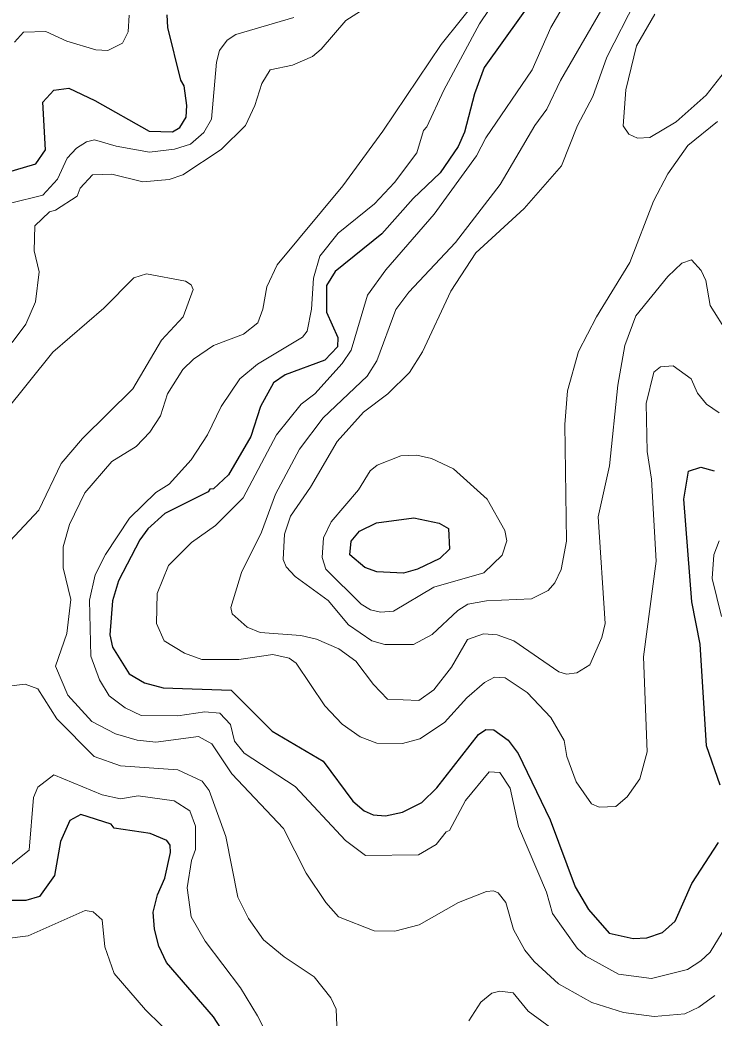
# Model space of a CAD drawing. Extents: x 673.3 to 698.5, y 6984.3 to 7012.3.
# Drawn here: x 681.82 to 682.618, y 6996.621 to 6997.77 of the extents above; entities that cross this region are included whole.
import ezdxf

# ---------------------------------------------------------------- set-up
doc = ezdxf.new("R2010")
doc.units = 0
doc.header["$LTSCALE"] = 0.032
doc.layers.add('1', color=7, linetype='Continuous', lineweight=25)
doc.layers.add('2', color=7, linetype='Continuous', lineweight=13)

msp = doc.modelspace()

# ---------------------------------------------------------------- linework, layer by layer
at = {"layer": '1'}
for points in [[(682.4169, 6997.8038), (682.3539, 6997.7153), (682.3428, 6997.6853), (682.3313, 6997.6409), (682.3241, 6997.6246), (682.3033, 6997.594), (682.2723, 6997.5647), (682.2363, 6997.5239), (682.1826, 6997.4807), (682.1726, 6997.4645), (682.1725, 6997.4339), (682.1854, 6997.4045), (682.1852, 6997.394), (682.1705, 6997.3784), (682.125, 6997.3616), (682.1116, 6997.3525), (682.0967, 6997.3252), (682.0854, 6997.2906), (682.0598, 6997.2463), (682.0426, 6997.2305), (682.0381, 6997.23), (682.0363, 6997.227), (681.9865, 6997.2018), (681.9668, 6997.1843), (681.9576, 6997.1718), (681.933, 6997.1243), (681.9262, 6997.1014), (681.9233, 6997.0621), (681.9264, 6997.0481), (681.9455, 6997.0174), (681.9629, 6997.0068), (681.9846, 6997.0013)], [(681.8032, 6997.5942), (681.8379, 6997.6044), (681.8491, 6997.6206), (681.8459, 6997.6755), (681.8589, 6997.6894), (681.8759, 6997.6915), (681.9058, 6997.6774), (681.9683, 6997.6422), (681.9953, 6997.6413), (682.0038, 6997.6464), (682.0111, 6997.6581), (682.0119, 6997.6719), (682.0087, 6997.6944), (682.0047, 6997.7009), (681.99, 6997.7615), (681.9892, 6997.7761)], [(682.6256, 6996.8893), (682.6096, 6996.9346), (682.6024, 6997.0513), (682.5929, 6997.1002), (682.5837, 6997.2185), (682.5891, 6997.2508), (682.6034, 6997.2553), (682.6185, 6997.251)], [(681.9846, 6997.0013), (682.0626, 6996.9987), (682.11, 6996.9515), (682.1688, 6996.9168), (682.2028, 6996.8708), (682.2158, 6996.8595), (682.226, 6996.8548), (682.2403, 6996.854), (682.2601, 6996.858), (682.2821, 6996.8693), (682.2996, 6996.8859), (682.3474, 6996.9475), (682.3559, 6996.9533), (682.3651, 6996.9529), (682.3817, 6996.9411), (682.3931, 6996.9256), (682.4297, 6996.8491), (682.4585, 6996.7719), (682.474, 6996.7458), (682.4976, 6996.7187), (682.5254, 6996.7124), (682.5413, 6996.7132), (682.559, 6996.7195), (682.5739, 6996.7327), (682.5928, 6996.7761), (682.6236, 6996.8231)], [(681.9696, 6996.8336), (681.9283, 6996.8398), (681.9247, 6996.8441), (681.8896, 6996.8554), (681.877, 6996.8484), (681.8662, 6996.8243), (681.8595, 6996.7853), (681.8421, 6996.7608), (681.8266, 6996.7563), (681.8002, 6996.7563)], [(682.0669, 6996.5843), (682.0423, 6996.6225), (681.9882, 6996.6848), (681.9796, 6996.7038), (681.9746, 6996.7233), (681.973, 6996.7429), (681.9779, 6996.763), (681.9866, 6996.782), (681.9929, 6996.8115), (681.9925, 6996.8199), (681.9887, 6996.8255), (681.9696, 6996.8336)]]:
    msp.add_lwpolyline(points, dxfattribs=at)
msp.add_lwpolyline([(682.3021, 6997.1909), (682.3127, 6997.1847), (682.314, 6997.161), (682.3029, 6997.15), (682.2771, 6997.138), (682.2612, 6997.1334), (682.2305, 6997.1349), (682.2165, 6997.1399), (682.1994, 6997.1545), (682.201, 6997.1699), (682.2103, 6997.1816), (682.2299, 6997.191), (682.2728, 6997.1969)], close=True, dxfattribs=at)
at = {"layer": '2'}
for points in [[(682.4687, 6997.8269), (682.4307, 6997.7615), (682.409, 6997.7128), (682.3558, 6997.6344), (682.3452, 6997.6137), (682.2965, 6997.5467), (682.2409, 6997.4824), (682.2198, 6997.4534), (682.2008, 6997.3901), (682.1907, 6997.3748), (682.1589, 6997.3397), (682.1433, 6997.328), (682.1149, 6997.2926), (682.0767, 6997.22), (682.0447, 6997.188), (682.0171, 6997.1685), (681.9906, 6997.142), (681.9778, 6997.1097), (681.977, 6997.0752), (681.9858, 6997.0554), (682.009, 6997.0411), (682.0292, 6997.0338), (682.0716, 6997.034), (682.1107, 6997.0396), (682.1295, 6997.0354), (682.1374, 6997.0297), (682.1705, 6996.9803), (682.1907, 6996.9594), (682.2113, 6996.9448), (682.2306, 6996.9374), (682.2601, 6996.9371), (682.28, 6996.9424), (682.3082, 6996.9613), (682.334, 6996.9895)], [(682.1647, 6997.4984), (682.1859, 6997.5247), (682.2277, 6997.5583), (682.2509, 6997.5831), (682.2766, 6997.6171), (682.284, 6997.6431), (682.2879, 6997.647), (682.3074, 6997.6893), (682.3487, 6997.7658), (682.3836, 6997.8179)], [(681.8106, 6997.3988), (681.8265, 6997.4199), (681.8378, 6997.4455), (681.8417, 6997.4801), (681.836, 6997.5045), (681.8369, 6997.533), (681.8537, 6997.5492), (681.8605, 6997.5511), (681.8855, 6997.5674), (681.8892, 6997.5766), (681.9031, 6997.5917), (681.9255, 6997.5926), (681.9613, 6997.5837), (681.9916, 6997.5866), (682.0073, 6997.592), (682.0511, 6997.621), (682.0793, 6997.6486), (682.0902, 6997.6719), (682.098, 6997.697), (682.1078, 6997.7128), (682.1332, 6997.7183), (682.1563, 6997.7282), (682.1663, 6997.7364), (682.1946, 6997.7695), (682.252, 6997.8063)], [(682.3511, 6997.8008), (682.3045, 6997.7419), (682.2375, 6997.6423), (682.1912, 6997.5794), (682.1157, 6997.4881), (682.1039, 6997.4631), (682.0991, 6997.4371), (682.0934, 6997.4216), (682.0768, 6997.4085), (682.0423, 6997.3952), (682.0196, 6997.3796), (682.0071, 6997.3676), (681.9894, 6997.3399), (681.9815, 6997.3143), (681.9692, 6997.2957), (681.9533, 6997.2791), (681.9254, 6997.2617), (681.8942, 6997.2259), (681.8766, 6997.1892), (681.8695, 6997.1637), (681.8694, 6997.1393), (681.8784, 6997.1028), (681.8735, 6997.0638), (681.8605, 6997.0263), (681.875, 6996.9927), (681.9023, 6996.9623), (681.9296, 6996.9482), (681.9546, 6996.9411), (681.9761, 6996.9387), (682.025, 6996.945), (682.0407, 6996.9368), (682.0637, 6996.9023), (682.1229, 6996.8391), (682.1492, 6996.7878), (682.1717, 6996.754), (682.1863, 6996.7375), (682.2275, 6996.7215), (682.2512, 6996.7212), (682.2791, 6996.7284), (682.3243, 6996.7539), (682.3567, 6996.7666), (682.3648, 6996.7675), (682.3701, 6996.7652), (682.3789, 6996.7542), (682.3876, 6996.723), (682.4008, 6996.6993), (682.4113, 6996.686), (682.4394, 6996.6605), (682.4778, 6996.639), (682.5142, 6996.6274), (682.5494, 6996.6226), (682.5847, 6996.6258), (682.6009, 6996.6337), (682.6193, 6996.6469)], [(682.388, 6997.0552), (682.369, 6997.0624), (682.353, 6997.0633), (682.3346, 6997.0567), (682.3165, 6997.0251), (682.296, 6996.9988), (682.2787, 6996.9867), (682.2428, 6996.9883), (682.2265, 6997.005), (682.2061, 6997.0319), (682.1865, 6997.046), (682.1608, 6997.0573), (682.1429, 6997.0615), (682.0961, 6997.065), (682.0811, 6997.0709), (682.064, 6997.0863), (682.0625, 6997.0937), (682.0746, 6997.1339), (682.0977, 6997.1803), (682.1138, 6997.2242), (682.1415, 6997.2759), (682.1688, 6997.312), (682.2192, 6997.36), (682.2306, 6997.3777), (682.2521, 6997.4368), (682.2674, 6997.4566), (682.3208, 6997.5139), (682.3723, 6997.5809), (682.4122, 6997.6485), (682.4259, 6997.6673), (682.4416, 6997.7004), (682.4962, 6997.7948)], [(682.5284, 6997.7928), (682.495, 6997.7273), (682.479, 6997.6822), (682.4614, 6997.6486), (682.4429, 6997.6024), (682.4001, 6997.5532), (682.3444, 6997.5022), (682.3156, 6997.458), (682.2831, 6997.3882), (682.268, 6997.3642), (682.2429, 6997.3397), (682.2152, 6997.3185), (682.1848, 6997.2849), (682.154, 6997.2323), (682.131, 6997.1987), (682.1243, 6997.1781), (682.1228, 6997.1488), (682.126, 6997.1407), (682.1363, 6997.1293)], [(682.1348, 6997.7731), (682.0683, 6997.7534), (682.0582, 6997.747), (682.0494, 6997.7349), (682.0458, 6997.7216), (682.0401, 6997.656), (682.0315, 6997.6406), (682.0158, 6997.6271), (681.9974, 6997.6216), (681.9687, 6997.6179), (681.9303, 6997.6248), (681.9054, 6997.6322), (681.8964, 6997.63), (681.8849, 6997.6227), (681.8739, 6997.611), (681.8628, 6997.5867), (681.846, 6997.5683), (681.809, 6997.5594)], [(681.8136, 6997.7446), (681.8239, 6997.7562), (681.8497, 6997.7569), (681.8738, 6997.7456), (681.9071, 6997.7358), (681.9207, 6997.7352), (681.9378, 6997.7434), (681.9443, 6997.7564), (681.9453, 6997.7759)], [(682.5503, 6997.777), (682.5292, 6997.7403), (682.5169, 6997.6898), (682.5137, 6997.6483), (682.5204, 6997.6387), (682.5303, 6997.6342), (682.5446, 6997.6348), (682.5749, 6997.653), (682.6095, 6997.6836), (682.6346, 6997.716)], [(682.1363, 6997.1293), (682.1745, 6997.1019), (682.1978, 6997.0737), (682.2246, 6997.0555), (682.2396, 6997.0511), (682.2726, 6997.0511), (682.2939, 6997.0626), (682.3237, 6997.0904), (682.335, 6997.0976), (682.3567, 6997.1015), (682.4084, 6997.1037), (682.4274, 6997.1132), (682.4353, 6997.122), (682.4427, 6997.1376), (682.4485, 6997.1702), (682.4469, 6997.3045), (682.45, 6997.3433), (682.4625, 6997.3885), (682.4832, 6997.4284), (682.5217, 6997.4908), (682.5489, 6997.5614), (682.5654, 6997.5929), (682.5884, 6997.6258), (682.6225, 6997.6531)], [(682.6364, 6996.7332), (682.6139, 6996.6969), (682.6034, 6996.6867), (682.5878, 6996.6768), (682.5465, 6996.6667), (682.5085, 6996.6716), (682.4708, 6996.6923), (682.4611, 6996.7013), (682.4324, 6996.7415), (682.4257, 6996.7658), (682.3934, 6996.8416), (682.3838, 6996.8857), (682.3718, 6996.9036), (682.3596, 6996.9046), (682.3325, 6996.8714), (682.314, 6996.8369), (682.3103, 6996.8354), (682.2988, 6996.821), (682.2785, 6996.809), (682.2175, 6996.8083), (682.1943, 6996.8254), (682.1363, 6996.8875), (682.0776, 6996.926), (682.0666, 6996.9398), (682.0622, 6996.9591), (682.0496, 6996.9719), (682.0325, 6996.9736), (682.0016, 6996.9688), (681.9591, 6996.9694), (681.9409, 6996.9782), (681.9223, 6996.9918), (681.9113, 6997.0105), (681.9013, 6997.0378), (681.8999, 6997.1021), (681.9063, 6997.1314), (681.918, 6997.1548), (681.9458, 6997.1965), (681.9762, 6997.2261), (681.9914, 6997.2358), (682.0167, 6997.2636), (682.0357, 6997.2924), (682.0512, 6997.325), (682.0727, 6997.3569), (682.0932, 6997.374), (682.145, 6997.4049), (682.1503, 6997.412), (682.1554, 6997.4373), (682.1574, 6997.4729), (682.1647, 6997.4984)], [(682.6343, 6997.4091), (682.614, 6997.4414), (682.6089, 6997.4701), (682.6036, 6997.4817), (682.5925, 6997.4939), (682.5813, 6997.49), (682.5651, 6997.4747), (682.5286, 6997.4294), (682.5158, 6997.3954), (682.5078, 6997.3498), (682.4982, 6997.2568), (682.4852, 6997.1981), (682.4932, 6997.0752), (682.4892, 6997.0592), (682.4754, 6997.0278), (682.4607, 6997.0186), (682.4485, 6997.0168), (682.4398, 6997.0197), (682.388, 6997.0552)], [(681.7731, 6997.2829), (681.8575, 6997.3877), (681.9164, 6997.4384), (681.9507, 6997.4731), (681.9655, 6997.4777), (682.0102, 6997.4696), (682.0169, 6997.4652), (682.0192, 6997.4598), (682.0074, 6997.4284), (681.9828, 6997.4015), (681.9496, 6997.3453), (681.8917, 6997.2882), (681.8671, 6997.2595), (681.8413, 6997.2059), (681.8081, 6997.17)], [(682.334, 6996.9895), (682.3544, 6997.0075), (682.366, 6997.0135), (682.3781, 6997.0127), (682.4034, 6996.996), (682.4307, 6996.9669), (682.4458, 6996.9406), (682.4492, 6996.9223), (682.4598, 6996.893), (682.4773, 6996.8676), (682.4862, 6996.8638), (682.5055, 6996.8646), (682.5183, 6996.8757), (682.5332, 6996.8966), (682.5414, 6996.9275), (682.5373, 6997.037), (682.5518, 6997.1469), (682.5463, 6997.2414), (682.5414, 6997.2733), (682.5405, 6997.3285), (682.5493, 6997.3646), (682.5567, 6997.3709), (682.5714, 6997.3719), (682.5922, 6997.3569), (682.5994, 6997.3406), (682.6099, 6997.3279), (682.6243, 6997.3177)], [(682.6243, 6997.1704), (682.6184, 6997.1543), (682.6162, 6997.127), (682.6269, 6997.0834)], [(681.8035, 6997.0029), (681.8256, 6997.0053), (681.8402, 6996.9999), (681.8621, 6996.9657), (681.9053, 6996.922), (681.9356, 6996.9114), (682.0015, 6996.9068), (682.0296, 6996.8939), (682.0373, 6996.8829), (682.0565, 6996.8302), (682.0704, 6996.7602), (682.0826, 6996.7356), (682.1001, 6996.7112), (682.1237, 6996.6915), (682.1583, 6996.6684), (682.1776, 6996.6444), (682.1835, 6996.6312), (682.1855, 6996.5849)], [(682.1433, 6996.526), (682.0929, 6996.6237), (682.0734, 6996.6558), (682.0327, 6996.7096), (682.0169, 6996.7376), (682.012, 6996.7709), (682.017, 6996.8024), (682.0217, 6996.8149), (682.0218, 6996.8418), (682.0152, 6996.8596), (681.997, 6996.8712), (681.9556, 6996.8767), (681.9355, 6996.8735), (681.9144, 6996.8779), (681.8588, 6996.9009), (681.8404, 6996.8867), (681.8353, 6996.8748), (681.8303, 6996.8144), (681.8097, 6996.7978)], [(681.8019, 6996.7123), (681.8291, 6996.7157), (681.8947, 6996.7448), (681.9041, 6996.7433), (681.9142, 6996.7339), (681.9175, 6996.7031), (681.9283, 6996.6722), (681.9643, 6996.6304), (682.0182, 6996.5773)], [(682.3361, 6996.6179), (682.3501, 6996.6392), (682.3628, 6996.6497), (682.3719, 6996.6519), (682.3874, 6996.6502), (682.4047, 6996.6291), (682.4417, 6996.6016)]]:
    msp.add_lwpolyline(points, dxfattribs=at)
msp.add_lwpolyline([(682.2935, 6997.2651), (682.2763, 6997.2692), (682.2582, 6997.2685), (682.2307, 6997.2574), (682.2227, 6997.2509), (682.2094, 6997.2291), (682.178, 6997.1925), (682.1692, 6997.1738), (682.1676, 6997.1514), (682.1718, 6997.1378), (682.2123, 6997.0975), (682.2232, 6997.091), (682.2347, 6997.0885), (682.2495, 6997.0893), (682.296, 6997.117), (682.3535, 6997.1338), (682.3748, 6997.154), (682.3799, 6997.1705), (682.3776, 6997.1823), (682.3574, 6997.2186), (682.3188, 6997.2532)], close=True, dxfattribs=at)

doc.saveas('drawing.dxf')
